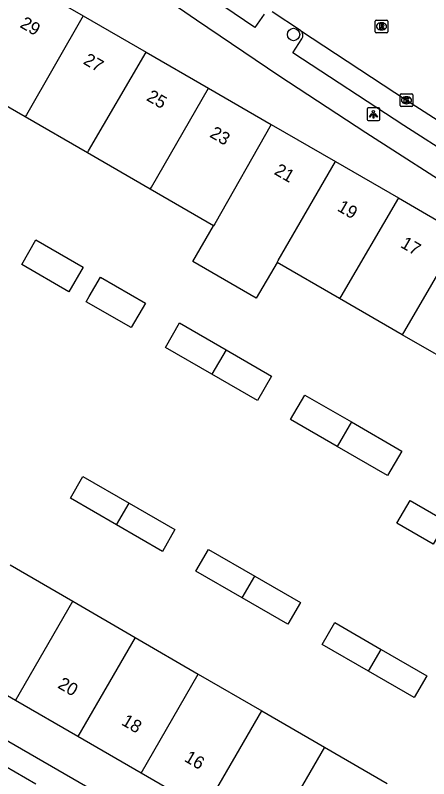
# Model space of a CAD drawing. Extents: x 160026 to 161302, y 384757 to 385701.
# Drawn here: x 160295.6 to 160328.2, y 385074.1 to 385134.3 of the extents above; entities that cross this region are included whole.
import ezdxf

# ---------------------------------------------------------------- set-up
doc = ezdxf.new("R2010")
doc.units = 0
for name, color, linetype in [('IMGEO_Boom', 7, 'Continuous'), ('IMGEO_Kolk', 7, 'Continuous'), ('IMGEO_Lichtpunt', 7, 'Continuous'), ('IMGEO_Pand', 7, 'Continuous'), ('IMGEO_Pand_nummerreeks', 7, 'Continuous'), ('IMGEO_Rijbaan_lokaal_gesloten', 7, 'Continuous'), ('IMGEO_Rioolput', 7, 'Continuous'), ('IMGEO_Voetpad_open', 7, 'Continuous')]:
    doc.layers.add(name, color=color, linetype=linetype)

msp = doc.modelspace()

# ---------------------------------------------------------------- linework, layer by layer
at = {"layer": 'IMGEO_Boom'}
msp.add_circle((160317.553, 385132.783), 0.489, dxfattribs=at)
at = {"layer": 'IMGEO_Kolk'}
for p, q in [((160325.937, 385127.175), (160325.937, 385128.027)), ((160326.012, 385128.101), (160326.864, 385128.101)), ((160326.425, 385127.881), (160326.45, 385127.881)), ((160326.938, 385128.027), (160326.938, 385127.175)), ((160326.864, 385127.101), (160326.012, 385127.101)), ((160326.448, 385127.321), (160326.423, 385127.321))]:
    msp.add_line(p, q, dxfattribs=at)
for points in [[(160325.937, 385127.175), (160325.937, 385128.027)], [(160326.012, 385128.101), (160326.864, 385128.101)], [(160326.258, 385127.801), (160326.381, 385127.801), (160326.381, 385127.65), (160326.511, 385127.801), (160326.675, 385127.801), (160326.529, 385127.65), (160326.682, 385127.401), (160326.53, 385127.401), (160326.445, 385127.565), (160326.381, 385127.498), (160326.381, 385127.401), (160326.258, 385127.401), (160326.258, 385127.801)], [(160326.938, 385128.027), (160326.938, 385127.175)], [(160326.864, 385127.101), (160326.012, 385127.101)]]:
    msp.add_lwpolyline(points, dxfattribs=at)
for centre, start, end in [((160326.014, 385128.025), 91.55205, 178.44795), ((160326.014, 385128.025), 91.55205, 178.44795), ((160326.862, 385128.025), 1.55205, 88.44795), ((160326.862, 385128.025), 1.55205, 88.44795), ((160326.014, 385127.177), 181.55205, 268.44795), ((160326.014, 385127.177), 181.55205, 268.44795), ((160326.862, 385127.177), 271.55205, 358.44795), ((160326.862, 385127.177), 271.55205, 358.44795)]:
    msp.add_arc(centre, 0.0765, start, end, dxfattribs=at)
for centre, major_axis, ratio, start_param, end_param in [((160326.424, 385127.601), (-0.387, 0.002), 0.722429, 4.712389, 7.853982), ((160326.449, 385127.601), (-0.39, 0.002), 0.717154, 1.570796, 4.712389)]:
    msp.add_ellipse(centre, major_axis=major_axis, ratio=ratio, start_param=start_param, end_param=end_param, dxfattribs=at)
at = {"layer": 'IMGEO_Lichtpunt'}
for p, q in [((160323.337, 385126.899), (160323.337, 385126.092)), ((160323.337, 385126.899), (160323.337, 385126.092)), ((160324.239, 385126.994), (160323.431, 385126.994)), ((160324.239, 385126.994), (160323.431, 385126.994)), ((160324.333, 385126.092), (160324.333, 385126.899)), ((160324.333, 385126.092), (160324.333, 385126.899)), ((160323.431, 385125.998), (160324.239, 385125.998)), ((160323.431, 385125.998), (160324.239, 385125.998))]:
    msp.add_line(p, q, dxfattribs=at)
for points in [[(160323.711, 385126.563), (160323.75, 385126.535), (160323.562, 385126.273), (160323.524, 385126.3), (160323.711, 385126.563)], [(160323.813, 385126.515), (160323.86, 385126.515), (160323.86, 385126.193), (160323.813, 385126.193), (160323.813, 385126.515)], [(160323.923, 385126.535), (160323.961, 385126.562), (160324.148, 385126.3), (160324.109, 385126.272), (160323.923, 385126.535)]]:
    msp.add_lwpolyline(points, dxfattribs=at)
msp.add_circle((160323.836, 385126.697), 0.0994, dxfattribs=at)
for centre, start, end in [((160323.431, 385126.899), 90, 180), ((160323.431, 385126.899), 90, 180), ((160324.239, 385126.899), 0, 90), ((160324.239, 385126.899), 0, 90), ((160323.431, 385126.092), 180, 270), ((160323.431, 385126.092), 180, 270), ((160324.239, 385126.092), 270, 0), ((160324.239, 385126.092), 270, 360)]:
    msp.add_arc(centre, 0.0946, start, end, dxfattribs=at)
at = {"layer": 'IMGEO_Pand'}
for points in [[(160296.428, 385126.282), (160291.497, 385129.134), (160293.724, 385132.985), (160292.625, 385133.621), (160294.575, 385136.985), (160295.388, 385136.515), (160295.818, 385137.258), (160300.999, 385134.259)], [(160300.999, 385134.259), (160296.525, 385126.449), (160296.428, 385126.282)], [(160300.999, 385134.259), (160305.945, 385131.396)], [(160301.325, 385123.45), (160301.421, 385123.615), (160305.945, 385131.396)], [(160305.945, 385131.396), (160310.866, 385128.548)], [(160306.266, 385120.593), (160306.36, 385120.755), (160310.866, 385128.548)], [(160310.866, 385128.548), (160315.794, 385125.695)], [(160301.325, 385123.45), (160296.428, 385126.282)], [(160315.794, 385125.695), (160311.351, 385117.866), (160311.258, 385117.706)], [(160315.794, 385125.695), (160320.863, 385122.761)], [(160306.266, 385120.593), (160301.325, 385123.45)], [(160316.25, 385114.819), (160316.341, 385114.976), (160320.863, 385122.761)], [(160320.863, 385122.761), (160325.8, 385119.903)], [(160311.258, 385117.706), (160306.266, 385120.593)], [(160325.8, 385119.903), (160321.263, 385112.126), (160321.174, 385111.972)], [(160325.8, 385119.903), (160330.722, 385117.054)], [(160316.25, 385114.819), (160314.601, 385111.992), (160309.619, 385114.882), (160311.258, 385117.706)], [(160330.722, 385117.054), (160335.895, 385114.06), (160339.64, 385111.886), (160338.546, 385110.001), (160334.808, 385112.175), (160331.31, 385106.11), (160326.105, 385109.12)], [(160330.722, 385117.054), (160326.105, 385109.12)], [(160296.151, 385114.653), (160297.267, 385116.585), (160300.987, 385114.437), (160299.867, 385112.506), (160296.151, 385114.653)], [(160321.174, 385111.972), (160316.25, 385114.819)], [(160301.228, 385111.721), (160301.466, 385112.132), (160302.347, 385113.651), (160305.889, 385111.605), (160304.769, 385109.675), (160301.228, 385111.721)], [(160326.105, 385109.12), (160321.174, 385111.972)], [(160311.129, 385106.001), (160307.466, 385108.117), (160308.582, 385110.049), (160312.249, 385107.931)], [(160312.249, 385107.931), (160315.828, 385105.864), (160314.712, 385103.932), (160311.129, 385106.001)], [(160312.249, 385107.931), (160311.129, 385106.001)], [(160320.979, 385100.311), (160317.323, 385102.423), (160318.44, 385104.355), (160322.101, 385102.24)], [(160322.101, 385102.24), (160326.063, 385099.952), (160324.946, 385098.02), (160320.979, 385100.311)], [(160322.101, 385102.24), (160320.979, 385100.311)], [(160303.62, 385094.122), (160299.982, 385096.225), (160300.973, 385097.94), (160304.607, 385095.84)], [(160304.607, 385095.84), (160308.218, 385093.753), (160307.226, 385092.037), (160303.62, 385094.122)], [(160303.62, 385094.122), (160304.607, 385095.84)], [(160325.69, 385094.272), (160326.741, 385096.06), (160329.589, 385094.385), (160328.537, 385092.597), (160325.69, 385094.272)], [(160313.509, 385088.378), (160309.865, 385090.485), (160310.856, 385092.2), (160314.498, 385090.095)], [(160295.234, 385090.977), (160300.167, 385088.112)], [(160314.498, 385090.095), (160318.101, 385088.013), (160317.109, 385086.297), (160313.509, 385088.378)], [(160313.509, 385088.378), (160314.498, 385090.095)], [(160295.675, 385080.294), (160300.167, 385088.112)], [(160300.167, 385088.112), (160305.078, 385085.26)], [(160323.456, 385082.602), (160319.804, 385084.714), (160320.795, 385086.429), (160324.448, 385084.318)], [(160305.078, 385085.26), (160300.57, 385077.454)], [(160305.078, 385085.26), (160310.05, 385082.372)], [(160324.448, 385084.318), (160328.04, 385082.242), (160327.048, 385080.526), (160323.456, 385082.602)], [(160323.456, 385082.602), (160324.448, 385084.318)], [(160295.675, 385080.294), (160290.736, 385083.159)], [(160305.552, 385074.563), (160310.05, 385082.372)], [(160310.05, 385082.372), (160315.063, 385079.461)], [(160300.57, 385077.454), (160295.675, 385080.294)], [(160310.552, 385071.662), (160315.063, 385079.461)], [(160315.063, 385079.461), (160319.989, 385076.601)], [(160305.552, 385074.563), (160300.57, 385077.454)], [(160319.989, 385076.601), (160315.483, 385068.802)], [(160319.989, 385076.601), (160324.913, 385073.741)], [(160310.552, 385071.662), (160305.552, 385074.563)]]:
    msp.add_lwpolyline(points, dxfattribs=at)
at = {"layer": 'IMGEO_Rijbaan_lokaal_gesloten'}
for points in [[(160318.091, 385133.105), (160315.869, 385134.573)], [(160318.091, 385133.105), (160326.434, 385127.602), (160335.598, 385121.727)]]:
    msp.add_lwpolyline(points, dxfattribs=at)
at = {"layer": 'IMGEO_Rioolput'}
for p, q in [((160323.977, 385132.993), (160323.977, 385133.845)), ((160324.052, 385133.919), (160324.904, 385133.919)), ((160324.465, 385133.699), (160324.49, 385133.699)), ((160324.978, 385133.845), (160324.978, 385132.993)), ((160324.488, 385133.139), (160324.463, 385133.139)), ((160324.904, 385132.919), (160324.052, 385132.919))]:
    msp.add_line(p, q, dxfattribs=at)
for points in [[(160323.977, 385132.993), (160323.977, 385133.845)], [(160324.052, 385133.919), (160324.904, 385133.919)], [(160324.978, 385133.845), (160324.978, 385132.993)], [(160324.566, 385133.617), (160324.314, 385133.619), (160324.314, 385133.219)], [(160324.314, 385133.219), (160324.438, 385133.219), (160324.438, 385133.381), (160324.449, 385133.381)], [(160324.492, 385133.538), (160324.438, 385133.538), (160324.438, 385133.457)], [(160324.438, 385133.457), (160324.49, 385133.457)], [(160324.496, 385133.352), (160324.567, 385133.219), (160324.707, 385133.219), (160324.642, 385133.345)], [(160324.904, 385132.919), (160324.052, 385132.919)]]:
    msp.add_lwpolyline(points, dxfattribs=at)
for centre, radius, start, end in [((160324.054, 385133.843), 0.0765, 91.55205, 178.44795), ((160324.054, 385133.843), 0.0765, 91.55205, 178.44795), ((160324.902, 385133.843), 0.0765, 1.55205, 88.44795), ((160324.902, 385133.843), 0.0765, 1.55205, 88.44795), ((160324.448, 385133.328), 0.0533, 26.02933, 88.69889), ((160324.474, 385133.646), 0.19, 274.7715, 282.96867), ((160324.498, 385133.442), 0.0964, 77.00612, 93.18647), ((160324.512, 385133.499), 0.0378, 276.66336, 79.67722), ((160324.565, 385133.507), 0.109, 350.36119, 89.41601), ((160324.563, 385133.507), 0.112, 277.58423, 350.98172), ((160324.547, 385133.292), 0.108, 29.51342, 73.79051), ((160324.054, 385132.995), 0.0765, 181.55205, 268.44795), ((160324.054, 385132.995), 0.0765, 181.55205, 268.44795), ((160324.902, 385132.995), 0.0765, 271.55205, 358.44795), ((160324.902, 385132.995), 0.0765, 271.55205, 358.44795)]:
    msp.add_arc(centre, radius, start, end, dxfattribs=at)
for centre, major_axis, ratio, start_param, end_param in [((160324.464, 385133.419), (-0.387, 0.002), 0.722429, 4.712389, 7.853982), ((160324.489, 385133.419), (-0.39, 0.002), 0.717154, 1.570796, 4.712389)]:
    msp.add_ellipse(centre, major_axis=major_axis, ratio=ratio, start_param=start_param, end_param=end_param, dxfattribs=at)
at = {"layer": 'IMGEO_Voetpad_open'}
for points in [[(160349.593, 385108.411), (160338.466, 385115.299), (160331.075, 385119.978), (160323.23, 385125.041), (160316.405, 385129.52), (160309.902, 385133.903), (160297.312, 385142.585), (160293.095, 385145.525)], [(160315.237, 385134.396), (160314.5, 385133.329), (160304.585, 385140.093), (160305.328, 385141.131)], [(160334.944, 385121.545), (160334.259, 385120.45), (160326.22, 385125.605), (160317.486, 385131.336), (160318.205, 385132.432)], [(160319.638, 385052.685), (160319.512, 385053.082), (160276.629, 385077.974), (160278.83, 385086.496), (160323.699, 385060.519), (160324.22, 385060.605)], [(160294.841, 385069.555), (160280.973, 385077.566), (160283.409, 385081.75), (160297.275, 385073.716)]]:
    msp.add_lwpolyline(points, dxfattribs=at)
msp.add_arc((160317.789, 385132.708), 0.499, 326.48318, 52.74505, dxfattribs=at)

# ---------------------------------------------------------------- texts
at = {"layer": 'IMGEO_Pand_nummerreeks'}
for s, rotation, p in [('29', 329.93621, (160295.95, 385133.392)), ('27', 329.93621, (160300.928, 385130.51)), ('25', 329.93621, (160305.907, 385127.629)), ('23', 329.93621, (160310.885, 385124.747)), ('21', 329.93621, (160315.961, 385121.808)), ('19', 329.93621, (160320.92, 385118.937)), ('17', 329.93621, (160325.899, 385116.056)), ('20', 329.87936, (160298.916, 385081.327)), ('18', 329.87936, (160303.939, 385078.413)), ('16', 329.87936, (160308.88, 385075.546))]:
    msp.add_text(s, height=1, rotation=rotation, dxfattribs=at).set_placement(p)

doc.saveas('drawing.dxf')
